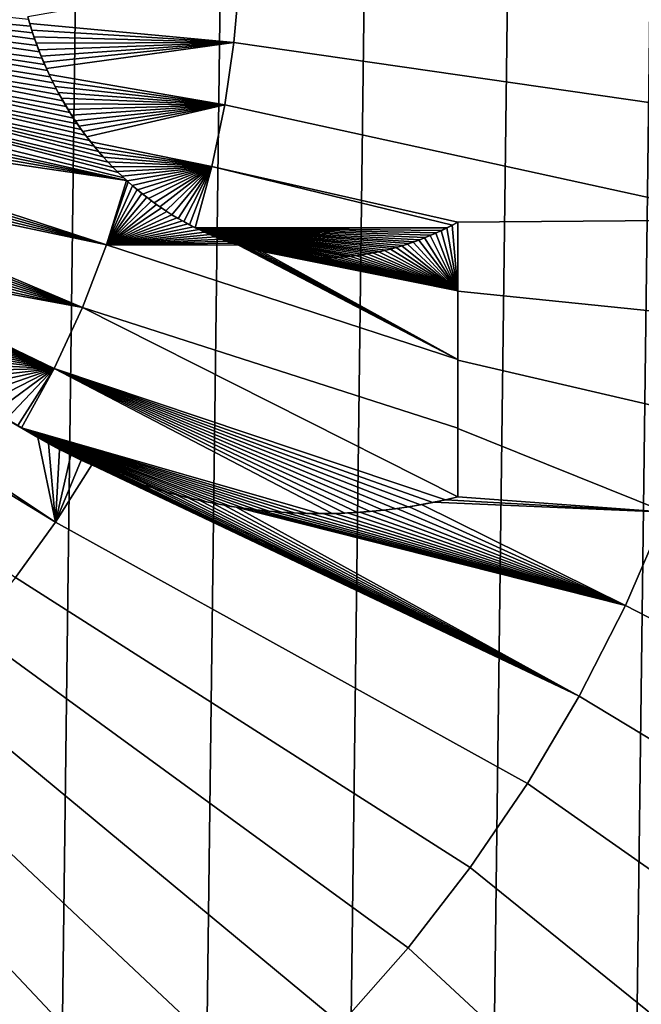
# Model space of a CAD drawing. Header units: metres. Extents: x -109 to 109, y -342 to 66.
# Tile 314 of 512: x 2.52 to 4.34, y -10.75 to -7.87. Entities that reach past the tile are written whole.
import ezdxf

# ---------------------------------------------------------------- set-up
doc = ezdxf.new("R2010")
doc.units = ezdxf.units.M
doc.layers.add('solid_K_24_62_16_000B91', color=7, linetype='CONTINUOUS')

msp = doc.modelspace()

# ---------------------------------------------------------------- linework, layer by layer
at = {"layer": 'solid_K_24_62_16_000B91'}
for points in [[(2.565308, 16.805328, -67), (2.139079, -16.864885, -67), (1.711715, -16.913599, -67), (2.139055, 16.864889, -67)], [(2.990326, 16.734932, -67), (2.565332, -16.805325, -67), (2.139079, -16.864885, -67), (2.565308, 16.805328, -67)], [(3.413546, 16.653755, -67), (2.99035, -16.734928, -67), (2.565332, -16.805325, -67), (2.990326, 16.734932, -67)], [(3.834734, 16.561848, -67), (3.413569, -16.653751, -67), (2.99035, -16.734928, -67), (3.413546, 16.653755, -67)], [(4.253493, 16.459272, -67), (3.834755, -16.561844, -67), (3.413569, -16.653751, -67), (3.834734, 16.561848, -67)], [(4.669421, 16.346148, -67), (4.253512, -16.459269, -67), (3.834755, -16.561844, -67), (4.253493, 16.459272, -67)], [(5.082287, 16.222525, -67), (4.669439, -16.346142, -67), (4.253512, -16.459269, -67), (4.669421, 16.346148, -67)], [(2.545325, -7.878257, 85.444351), (3.143776, -7.933748, 85.401207), (3.159942, -7.749655, 85.401207), (2.539663, -7.858493, 85.444862)], [(4.705186, -8.159335, 85.244499), (4.733225, -7.862721, 85.244499), (3.159942, -7.749655, 85.401207), (3.143776, -7.933748, 85.401207)], [(1.716423, -7.807602, 85.569145), (2.547706, -7.886175, 85.524307), (2.542026, -7.866946, 85.524818), (1.712603, -7.777625, 85.569481)], [(1.72075, -7.837497, 85.568764), (2.566771, -7.942921, 85.522591), (2.56007, -7.924152, 85.523193), (1.716423, -7.807602, 85.569145)], [(1.716423, -7.807602, 85.569145), (2.56007, -7.924152, 85.523193), (2.553721, -7.905245, 85.523766)], [(1.716423, -7.807602, 85.569145), (2.553721, -7.905245, 85.523766), (2.547706, -7.886175, 85.524307)], [(1.725556, -7.867239, 85.568344), (2.581184, -7.979988, 85.521294), (2.573812, -7.961539, 85.521957), (1.72075, -7.837497, 85.568764)], [(1.72075, -7.837497, 85.568764), (2.573812, -7.961539, 85.521957), (2.566771, -7.942921, 85.522591)], [(1.730858, -7.896859, 85.567879), (2.605332, -8.034372, 85.519127), (2.59694, -8.0164, 85.519882), (1.725556, -7.867239, 85.568344)], [(1.725556, -7.867239, 85.568344), (2.59694, -8.0164, 85.519882), (2.588889, -7.998271, 85.520599)], [(1.725556, -7.867239, 85.568344), (2.588889, -7.998271, 85.520599), (2.581184, -7.979988, 85.521294)], [(2.547706, -7.886175, 85.524307), (2.545325, -7.878257, 85.444351), (2.539663, -7.858493, 85.444862), (2.542026, -7.866946, 85.524818)], [(2.545325, -7.878257, 85.444351), (2.551311, -7.897781, 85.44381), (3.143776, -7.933748, 85.401207)], [(2.553721, -7.905245, 85.523766), (2.551311, -7.897781, 85.44381), (2.545325, -7.878257, 85.444351), (2.547706, -7.886175, 85.524307)], [(1.736659, -7.926381, 85.567375), (2.623138, -8.06983, 85.517532), (2.614062, -8.052178, 85.518341), (1.730858, -7.896859, 85.567879)], [(1.730858, -7.896859, 85.567879), (2.614062, -8.052178, 85.518341), (2.605332, -8.034372, 85.519127)], [(2.551311, -7.897781, 85.44381), (2.55766, -7.917109, 85.443237), (3.143776, -7.933748, 85.401207)], [(2.56007, -7.924152, 85.523193), (2.55766, -7.917109, 85.443237), (2.551311, -7.897781, 85.44381), (2.553721, -7.905245, 85.523766)], [(1.742938, -7.955772, 85.566826), (2.652467, -8.121814, 85.514908), (2.642344, -8.10466, 85.515808), (1.736659, -7.926381, 85.567375)], [(1.736659, -7.926381, 85.567375), (2.642344, -8.10466, 85.515808), (2.632566, -8.087328, 85.516685)], [(1.736659, -7.926381, 85.567375), (2.632566, -8.087328, 85.516685), (2.623138, -8.06983, 85.517532)], [(2.55766, -7.917109, 85.443237), (2.564343, -7.936217, 85.442642), (3.143776, -7.933748, 85.401207)], [(2.566771, -7.942921, 85.522591), (2.564343, -7.936217, 85.442642), (2.55766, -7.917109, 85.443237), (2.56007, -7.924152, 85.523193)], [(2.564343, -7.936217, 85.442642), (2.571326, -7.955079, 85.442009), (3.143776, -7.933748, 85.401207)], [(2.573812, -7.961539, 85.521957), (2.571326, -7.955079, 85.442009), (2.564343, -7.936217, 85.442642), (2.566771, -7.942921, 85.522591)], [(2.571326, -7.955079, 85.442009), (2.578607, -7.973679, 85.441353), (3.143776, -7.933748, 85.401207)], [(2.578607, -7.973679, 85.441353), (2.586216, -7.992041, 85.440666), (3.143776, -7.933748, 85.401207)], [(2.586216, -7.992041, 85.440666), (2.594135, -8.01017, 85.439957), (3.143776, -7.933748, 85.401207)], [(2.602343, -8.028071, 85.439217), (3.116895, -8.116584, 85.401207), (3.143776, -7.933748, 85.401207), (2.594135, -8.01017, 85.439957)], [(4.658579, -8.453604, 85.244499), (4.705186, -8.159335, 85.244499), (3.143776, -7.933748, 85.401207), (3.116895, -8.116584, 85.401207)], [(1.749711, -7.985054, 85.566231), (2.684976, -8.172243, 85.512001), (2.673763, -8.155594, 85.513), (1.742938, -7.955772, 85.566826)], [(1.742938, -7.955772, 85.566826), (2.673763, -8.155594, 85.513), (2.662935, -8.138788, 85.513969)], [(1.742938, -7.955772, 85.566826), (2.662935, -8.138788, 85.513969), (2.652467, -8.121814, 85.514908)], [(2.581184, -7.979988, 85.521294), (2.578607, -7.973679, 85.441353), (2.571326, -7.955079, 85.442009), (2.573812, -7.961539, 85.521957)], [(1.756992, -8.014265, 85.565598), (2.720994, -8.221306, 85.508789), (2.708588, -8.205102, 85.509895), (1.749711, -7.985054, 85.566231)], [(1.749711, -7.985054, 85.566231), (2.708588, -8.205102, 85.509895), (2.696589, -8.188747, 85.510963)], [(1.749711, -7.985054, 85.566231), (2.696589, -8.188747, 85.510963), (2.684976, -8.172243, 85.512001)], [(2.588889, -7.998271, 85.520599), (2.586216, -7.992041, 85.440666), (2.578607, -7.973679, 85.441353), (2.581184, -7.979988, 85.521294)], [(2.59694, -8.0164, 85.519882), (2.594135, -8.01017, 85.439957), (2.586216, -7.992041, 85.440666), (2.588889, -7.998271, 85.520599)], [(1.764781, -8.043429, 85.564919), (2.775104, -8.284603, 85.503983), (2.760894, -8.269011, 85.505241), (1.756992, -8.014265, 85.565598)], [(1.756992, -8.014265, 85.565598), (2.760894, -8.269011, 85.505241), (2.747144, -8.253251, 85.50647)], [(1.756992, -8.014265, 85.565598), (2.747144, -8.253251, 85.50647), (2.733839, -8.237353, 85.507652)], [(1.756992, -8.014265, 85.565598), (2.733839, -8.237353, 85.507652), (2.720994, -8.221306, 85.508789)], [(2.605332, -8.034372, 85.519127), (2.602343, -8.028071, 85.439217), (2.594135, -8.01017, 85.439957), (2.59694, -8.0164, 85.519882)], [(1.773089, -8.072563, 85.564194), (2.820712, -8.330228, 85.499947), (2.804997, -8.315195, 85.501335), (1.764781, -8.043429, 85.564919)], [(1.764781, -8.043429, 85.564919), (2.804997, -8.315195, 85.501335), (2.789795, -8.299995, 85.502678)], [(1.764781, -8.043429, 85.564919), (2.789795, -8.299995, 85.502678), (2.775104, -8.284603, 85.503983)], [(2.602343, -8.028071, 85.439217), (2.610853, -8.045748, 85.438454), (3.116895, -8.116584, 85.401207)], [(2.614062, -8.052178, 85.518341), (2.610853, -8.045748, 85.438454), (2.602343, -8.028071, 85.439217), (2.605332, -8.034372, 85.519127)], [(2.610853, -8.045748, 85.438454), (2.619678, -8.063199, 85.43766), (3.116895, -8.116584, 85.401207)], [(2.623138, -8.06983, 85.517532), (2.619678, -8.063199, 85.43766), (2.610853, -8.045748, 85.438454), (2.614062, -8.052178, 85.518341)], [(1.781939, -8.101695, 85.563416), (2.829129, -8.338005, 85.499199), (2.820712, -8.330228, 85.499947), (1.773089, -8.072563, 85.564194)], [(2.619678, -8.063199, 85.43766), (2.628801, -8.080424, 85.436844), (3.116895, -8.116584, 85.401207)], [(2.632566, -8.087328, 85.516685), (2.628801, -8.080424, 85.436844), (2.619678, -8.063199, 85.43766), (2.623138, -8.06983, 85.517532)], [(2.628801, -8.080424, 85.436844), (2.638205, -8.097422, 85.435997), (3.116895, -8.116584, 85.401207)], [(2.642344, -8.10466, 85.515808), (2.638205, -8.097422, 85.435997), (2.628801, -8.080424, 85.436844), (2.632566, -8.087328, 85.516685)], [(1.791344, -8.130849, 85.562599), (2.829129, -8.338005, 85.499199), (1.781939, -8.101695, 85.563416)], [(2.638205, -8.097422, 85.435997), (2.647902, -8.114185, 85.435127), (3.116895, -8.116584, 85.401207)], [(2.652467, -8.121814, 85.514908), (2.647902, -8.114185, 85.435127), (2.638205, -8.097422, 85.435997), (2.642344, -8.10466, 85.515808)], [(1.801305, -8.160034, 85.561729), (2.829129, -8.338005, 85.499199), (1.791344, -8.130849, 85.562599)], [(2.647902, -8.114185, 85.435127), (2.657902, -8.130722, 85.434235), (3.116895, -8.116584, 85.401207)], [(2.662935, -8.138788, 85.513969), (2.657902, -8.130722, 85.434235), (2.647902, -8.114185, 85.435127), (2.652467, -8.121814, 85.514908)], [(2.657902, -8.130722, 85.434235), (2.668203, -8.14704, 85.433311), (3.116895, -8.116584, 85.401207)], [(2.673763, -8.155594, 85.513), (2.668203, -8.14704, 85.433311), (2.657902, -8.130722, 85.434235), (2.662935, -8.138788, 85.513969)], [(2.668203, -8.14704, 85.433311), (2.6788, -8.163153, 85.432365), (3.116895, -8.116584, 85.401207)], [(2.6788, -8.163153, 85.432365), (2.689708, -8.179056, 85.431389), (3.116895, -8.116584, 85.401207)], [(2.689708, -8.179056, 85.431389), (2.700928, -8.194745, 85.430389), (3.116895, -8.116584, 85.401207)], [(2.700928, -8.194745, 85.430389), (2.712452, -8.210214, 85.429359), (3.116895, -8.116584, 85.401207)], [(2.724274, -8.225458, 85.428307), (3.07939, -8.29754, 85.401207), (3.116895, -8.116584, 85.401207), (2.712452, -8.210214, 85.429359)], [(3.116895, -8.116584, 85.401207), (3.07939, -8.29754, 85.401207), (3.8, -8.460738, 85.335663), (4.658579, -8.453604, 85.244499)], [(1.811877, -8.189303, 85.560806), (2.829129, -8.338005, 85.499199), (1.801305, -8.160034, 85.561729)], [(2.684976, -8.172243, 85.512001), (2.6788, -8.163153, 85.432365), (2.668203, -8.14704, 85.433311), (2.673763, -8.155594, 85.513)], [(2.696589, -8.188747, 85.510963), (2.689708, -8.179056, 85.431389), (2.6788, -8.163153, 85.432365), (2.684976, -8.172243, 85.512001)], [(1.823086, -8.218696, 85.55983), (2.770736, -8.526599, 85.499199), (2.829129, -8.338005, 85.499199), (1.811877, -8.189303, 85.560806)], [(2.708588, -8.205102, 85.509895), (2.700928, -8.194745, 85.430389), (2.689708, -8.179056, 85.431389), (2.696589, -8.188747, 85.510963)], [(2.708588, -8.205102, 85.509895), (2.712452, -8.210214, 85.429359), (2.700928, -8.194745, 85.430389)], [(2.770736, -8.526599, 85.499199), (1.823086, -8.218696, 85.55983), (1.834926, -8.248214, 85.558792)], [(2.708588, -8.205102, 85.509895), (2.720994, -8.221306, 85.508789), (2.724274, -8.225458, 85.428307), (2.712452, -8.210214, 85.429359)], [(2.720994, -8.221306, 85.508789), (2.733839, -8.237353, 85.507652), (2.736407, -8.240475, 85.427223), (2.724274, -8.225458, 85.428307)], [(2.724274, -8.225458, 85.428307), (2.736407, -8.240475, 85.427223), (3.07939, -8.29754, 85.401207)], [(2.770736, -8.526599, 85.499199), (1.834926, -8.248214, 85.558792), (1.847482, -8.277902, 85.557701)], [(2.733839, -8.237353, 85.507652), (2.747144, -8.253251, 85.50647), (2.748855, -8.255265, 85.426109), (2.736407, -8.240475, 85.427223)], [(2.736407, -8.240475, 85.427223), (2.748855, -8.255265, 85.426109), (3.07939, -8.29754, 85.401207)], [(2.747144, -8.253251, 85.50647), (2.760894, -8.269011, 85.505241), (2.761624, -8.269833, 85.424973), (2.748855, -8.255265, 85.426109)], [(2.770736, -8.526599, 85.499199), (1.847482, -8.277902, 85.557701), (1.860746, -8.307753, 85.556541)], [(2.748855, -8.255265, 85.426109), (2.761624, -8.269833, 85.424973), (3.07939, -8.29754, 85.401207)], [(2.760894, -8.269011, 85.505241), (2.775104, -8.284603, 85.503983), (2.774704, -8.284166, 85.423813), (2.761624, -8.269833, 85.424973)], [(2.761624, -8.269833, 85.424973), (2.774704, -8.284166, 85.423813), (3.07939, -8.29754, 85.401207)], [(2.770736, -8.526599, 85.499199), (1.860746, -8.307753, 85.556541), (1.87475, -8.337805, 85.555321)], [(2.774704, -8.284166, 85.423813), (2.788085, -8.29825, 85.422623), (3.07939, -8.29754, 85.401207)], [(2.789795, -8.299995, 85.502678), (2.788085, -8.29825, 85.422623), (2.774704, -8.284166, 85.423813), (2.775104, -8.284603, 85.503983)], [(2.788085, -8.29825, 85.422623), (2.801823, -8.312116, 85.421402), (3.07939, -8.29754, 85.401207)], [(2.804997, -8.315195, 85.501335), (2.801823, -8.312116, 85.421402), (2.788085, -8.29825, 85.422623), (2.789795, -8.299995, 85.502678)], [(2.801823, -8.312116, 85.421402), (2.815977, -8.325798, 85.420151), (3.07939, -8.29754, 85.401207)], [(2.820712, -8.330228, 85.499947), (2.815977, -8.325798, 85.420151), (2.801823, -8.312116, 85.421402), (2.804997, -8.315195, 85.501335)], [(2.815977, -8.325798, 85.420151), (2.830583, -8.339328, 85.418854), (3.07939, -8.29754, 85.401207)], [(2.830583, -8.339328, 85.418854), (2.845615, -8.352684, 85.417526), (3.07939, -8.29754, 85.401207)], [(2.845615, -8.352684, 85.417526), (2.861062, -8.365821, 85.416161), (3.07939, -8.29754, 85.401207)], [(2.861062, -8.365821, 85.416161), (2.876915, -8.378689, 85.414757), (3.07939, -8.29754, 85.401207)], [(2.876915, -8.378689, 85.414757), (2.893194, -8.391296, 85.413322), (3.07939, -8.29754, 85.401207)], [(2.893194, -8.391296, 85.413322), (2.909903, -8.40365, 85.41185), (3.07939, -8.29754, 85.401207)], [(2.909903, -8.40365, 85.41185), (2.92701, -8.415698, 85.410339), (3.07939, -8.29754, 85.401207)], [(2.92701, -8.415698, 85.410339), (2.944483, -8.427387, 85.408806), (3.07939, -8.29754, 85.401207)], [(2.944483, -8.427387, 85.408806), (2.96236, -8.438734, 85.407234), (3.07939, -8.29754, 85.401207)], [(2.96236, -8.438734, 85.407234), (2.980635, -8.44973, 85.405624), (3.07939, -8.29754, 85.401207)], [(2.980635, -8.44973, 85.405624), (2.997054, -8.459105, 85.40419), (3.07939, -8.29754, 85.401207)], [(2.997054, -8.459105, 85.40419), (3.013717, -8.46814, 85.402725), (3.07939, -8.29754, 85.401207)], [(3.013717, -8.46814, 85.402725), (3.030691, -8.476851, 85.401245), (3.07939, -8.29754, 85.401207)], [(3.07939, -8.29754, 85.401207), (3.030691, -8.476851, 85.401245), (3.768701, -8.477171, 85.338264), (3.7844, -8.469133, 85.33696)], [(3.07939, -8.29754, 85.401207), (3.7844, -8.469133, 85.33696), (3.8, -8.460738, 85.335663)], [(2.770736, -8.526599, 85.499199), (1.87475, -8.337805, 85.555321), (1.889669, -8.368189, 85.554016), (2.699745, -8.710861, 85.499199)], [(2.770736, -8.526599, 85.499199), (2.833625, -8.342082, 85.498802), (2.829129, -8.338005, 85.499199)], [(2.833625, -8.342082, 85.498802), (2.830583, -8.339328, 85.418854), (2.815977, -8.325798, 85.420151), (2.829129, -8.338005, 85.499199)], [(2.820712, -8.330228, 85.499947), (2.829129, -8.338005, 85.499199), (2.815977, -8.325798, 85.420151)], [(2.846817, -8.353736, 85.497635), (2.845615, -8.352684, 85.417526), (2.830583, -8.339328, 85.418854), (2.833625, -8.342082, 85.498802)], [(2.699745, -8.710861, 85.499199), (1.889669, -8.368189, 85.554016), (1.905452, -8.398909, 85.552643)], [(2.770736, -8.526599, 85.499199), (2.846817, -8.353736, 85.497635), (2.833625, -8.342082, 85.498802)], [(2.770736, -8.526599, 85.499199), (2.860276, -8.365156, 85.496445), (2.846817, -8.353736, 85.497635)], [(2.770736, -8.526599, 85.499199), (2.874045, -8.376388, 85.495232), (2.860276, -8.365156, 85.496445)], [(2.846817, -8.353736, 85.497635), (2.860276, -8.365156, 85.496445), (2.861062, -8.365821, 85.416161), (2.845615, -8.352684, 85.417526)], [(2.860276, -8.365156, 85.496445), (2.874045, -8.376388, 85.495232), (2.861062, -8.365821, 85.416161)], [(2.88811, -8.387415, 85.493996), (2.876915, -8.378689, 85.414757), (2.861062, -8.365821, 85.416161), (2.874045, -8.376388, 85.495232)], [(2.569478, -9.09186, 85.414818), (1.354883, -8.383808, 85.495308), (1.302306, -8.464024, 85.495331), (2.620873, -9.339863, 85.401207)], [(2.538791, -9.073746, 85.417473), (2.508859, -9.055223, 85.420067), (1.354883, -8.383808, 85.495308)], [(2.569478, -9.09186, 85.414818), (2.538791, -9.073746, 85.417473), (1.354883, -8.383808, 85.495308)], [(2.699745, -8.710861, 85.499199), (1.905452, -8.398909, 85.552643), (1.922195, -8.430008, 85.551178)], [(2.770736, -8.526599, 85.499199), (2.88811, -8.387415, 85.493996), (2.874045, -8.376388, 85.495232)], [(2.770736, -8.526599, 85.499199), (2.90244, -8.398207, 85.492729), (2.88811, -8.387415, 85.493996)], [(2.770736, -8.526599, 85.499199), (2.917008, -8.40873, 85.491455), (2.90244, -8.398207, 85.492729)], [(2.90244, -8.398207, 85.492729), (2.893194, -8.391296, 85.413322), (2.876915, -8.378689, 85.414757), (2.88811, -8.387415, 85.493996)], [(2.917008, -8.40873, 85.491455), (2.909903, -8.40365, 85.41185), (2.893194, -8.391296, 85.413322), (2.90244, -8.398207, 85.492729)], [(2.770736, -8.526599, 85.499199), (2.931814, -8.41897, 85.49015), (2.917008, -8.40873, 85.491455)], [(2.770736, -8.526599, 85.499199), (2.946921, -8.428958, 85.488823), (2.931814, -8.41897, 85.49015)], [(2.931814, -8.41897, 85.49015), (2.92701, -8.415698, 85.410339), (2.909903, -8.40365, 85.41185), (2.917008, -8.40873, 85.491455)], [(2.946921, -8.428958, 85.488823), (2.944483, -8.427387, 85.408806), (2.92701, -8.415698, 85.410339), (2.931814, -8.41897, 85.49015)], [(2.946921, -8.428958, 85.488823), (2.96228, -8.438668, 85.48748), (2.96236, -8.438734, 85.407234), (2.944483, -8.427387, 85.408806)], [(2.699745, -8.710861, 85.499199), (1.922195, -8.430008, 85.551178), (1.940143, -8.461617, 85.549622)], [(2.770736, -8.526599, 85.499199), (2.96228, -8.438668, 85.48748), (2.946921, -8.428958, 85.488823)], [(2.770736, -8.526599, 85.499199), (2.977833, -8.448069, 85.486115), (2.96228, -8.438668, 85.48748)], [(2.770736, -8.526599, 85.499199), (2.993524, -8.457129, 85.484741), (2.977833, -8.448069, 85.486115)], [(2.96228, -8.438668, 85.48748), (2.977833, -8.448069, 85.486115), (2.96236, -8.438734, 85.407234)], [(2.993524, -8.457129, 85.484741), (2.980635, -8.44973, 85.405624), (2.96236, -8.438734, 85.407234), (2.977833, -8.448069, 85.486115)], [(3.009368, -8.465835, 85.483353), (2.997054, -8.459105, 85.40419), (2.980635, -8.44973, 85.405624), (2.993524, -8.457129, 85.484741)], [(4.658579, -8.453604, 85.244499), (3.8, -8.460738, 85.335663), (3.8, -8.663136, 85.330589), (4.593586, -8.744365, 85.244499)], [(1.302306, -8.464024, 85.495331), (1.287484, -8.526368, 85.494362), (2.620873, -9.339863, 85.401207)], [(2.699745, -8.710861, 85.499199), (1.940143, -8.461617, 85.549622), (1.959207, -8.493759, 85.547958)], [(2.770736, -8.526599, 85.499199), (3.009368, -8.465835, 85.483353), (2.993524, -8.457129, 85.484741)], [(2.770736, -8.526599, 85.499199), (3.025426, -8.474202, 85.481956), (3.009368, -8.465835, 85.483353)], [(2.770736, -8.526599, 85.499199), (3.041643, -8.482221, 85.480537), (3.025426, -8.474202, 85.481956)], [(2.770736, -8.526599, 85.499199), (3.057965, -8.48988, 85.479118), (3.041643, -8.482221, 85.480537)], [(3.025426, -8.474202, 85.481956), (3.013717, -8.46814, 85.402725), (2.997054, -8.459105, 85.40419), (3.009368, -8.465835, 85.483353)], [(3.041643, -8.482221, 85.480537), (3.030691, -8.476851, 85.401245), (3.013717, -8.46814, 85.402725), (3.025426, -8.474202, 85.481956)], [(3.030691, -8.476851, 85.401245), (3.752904, -8.484852, 85.339577), (3.768701, -8.477171, 85.338264)], [(3.030691, -8.476851, 85.401245), (3.737012, -8.492178, 85.340904), (3.752904, -8.484852, 85.339577)], [(3.030691, -8.476851, 85.401245), (3.721026, -8.499152, 85.342239), (3.737012, -8.492178, 85.340904)], [(3.030691, -8.476851, 85.401245), (3.704941, -8.505781, 85.343582), (3.721026, -8.499152, 85.342239)], [(3.030691, -8.476851, 85.401245), (3.688762, -8.512064, 85.344933), (3.704941, -8.505781, 85.343582)], [(3.030691, -8.476851, 85.401245), (3.672502, -8.517995, 85.346298), (3.688762, -8.512064, 85.344933)], [(3.030691, -8.476851, 85.401245), (3.656172, -8.52357, 85.347664), (3.672502, -8.517995, 85.346298)], [(3.030691, -8.476851, 85.401245), (3.639781, -8.528787, 85.349045), (3.656172, -8.52357, 85.347664)], [(3.030691, -8.476851, 85.401245), (3.623319, -8.533657, 85.350426), (3.639781, -8.528787, 85.349045)], [(3.030691, -8.476851, 85.401245), (3.60679, -8.538179, 85.351814), (3.623319, -8.533657, 85.350426)], [(3.030691, -8.476851, 85.401245), (3.590203, -8.54235, 85.35321), (3.60679, -8.538179, 85.351814)], [(3.030691, -8.476851, 85.401245), (3.573569, -8.546162, 85.354614), (3.590203, -8.54235, 85.35321)], [(3.030691, -8.476851, 85.401245), (3.55689, -8.549617, 85.356018), (3.573569, -8.546162, 85.354614)], [(3.030691, -8.476851, 85.401245), (3.540151, -8.55273, 85.357437), (3.55689, -8.549617, 85.356018)], [(3.030691, -8.476851, 85.401245), (3.523367, -8.555493, 85.358856), (3.540151, -8.55273, 85.357437)], [(3.030691, -8.476851, 85.401245), (3.506553, -8.557903, 85.360275), (3.523367, -8.555493, 85.358856)], [(3.030691, -8.476851, 85.401245), (3.489727, -8.559951, 85.361702), (3.506553, -8.557903, 85.360275)], [(3.030691, -8.476851, 85.401245), (3.472892, -8.561643, 85.363136), (3.489727, -8.559951, 85.361702)], [(3.030691, -8.476851, 85.401245), (3.456033, -8.562991, 85.364563), (3.472892, -8.561643, 85.363136)], [(3.030691, -8.476851, 85.401245), (3.43916, -8.563991, 85.366005), (3.456033, -8.562991, 85.364563)], [(3.030691, -8.476851, 85.401245), (3.422278, -8.564633, 85.367439), (3.43916, -8.563991, 85.366005)], [(3.030691, -8.476851, 85.401245), (3.405394, -8.564914, 85.368881), (3.422278, -8.564633, 85.367439)], [(3.030691, -8.476851, 85.401245), (3.388494, -8.564842, 85.370323), (3.405394, -8.564914, 85.368881)], [(3.030691, -8.476851, 85.401245), (3.371578, -8.564429, 85.371765), (3.388494, -8.564842, 85.370323)], [(3.030691, -8.476851, 85.401245), (3.354666, -8.563666, 85.373215), (3.371578, -8.564429, 85.371765)], [(3.030691, -8.476851, 85.401245), (3.337778, -8.562546, 85.374657), (3.354666, -8.563666, 85.373215)], [(3.030691, -8.476851, 85.401245), (3.320935, -8.561062, 85.376106), (3.337778, -8.562546, 85.374657)], [(3.030691, -8.476851, 85.401245), (3.304123, -8.559236, 85.377548), (3.320935, -8.561062, 85.376106)], [(3.030691, -8.476851, 85.401245), (3.043914, -8.483313, 85.400085), (3.304123, -8.559236, 85.377548)], [(3.041643, -8.482221, 85.480537), (3.043914, -8.483313, 85.400085), (3.030691, -8.476851, 85.401245)], [(3.041643, -8.482221, 85.480537), (3.057965, -8.48988, 85.479118), (3.057274, -8.489563, 85.398918), (3.043914, -8.483313, 85.400085)], [(3.043914, -8.483313, 85.400085), (3.287335, -8.557069, 85.37899), (3.304123, -8.559236, 85.377548)], [(3.043914, -8.483313, 85.400085), (3.057274, -8.489563, 85.398918), (3.287335, -8.557069, 85.37899)], [(3.73559, -8.492814, 85.421394), (3.751842, -8.485353, 85.420044), (3.752904, -8.484852, 85.339577), (3.737012, -8.492178, 85.340904)], [(3.8, -8.662289, 85.411011), (3.751842, -8.485353, 85.420044), (3.73559, -8.492814, 85.421394)], [(3.751842, -8.485353, 85.420044), (3.767996, -8.477522, 85.418701), (3.768701, -8.477171, 85.338264), (3.752904, -8.484852, 85.339577)], [(3.8, -8.662289, 85.411011), (3.767996, -8.477522, 85.418701), (3.751842, -8.485353, 85.420044)], [(3.767996, -8.477522, 85.418701), (3.784049, -8.469317, 85.417366), (3.7844, -8.469133, 85.33696), (3.768701, -8.477171, 85.338264)], [(3.8, -8.662289, 85.411011), (3.784049, -8.469317, 85.417366), (3.767996, -8.477522, 85.418701)], [(3.784049, -8.469317, 85.417366), (3.8, -8.460738, 85.416046), (3.8, -8.460738, 85.335663), (3.7844, -8.469133, 85.33696)], [(3.8, -8.662289, 85.411011), (3.8, -8.460738, 85.416046), (3.784049, -8.469317, 85.417366)], [(3.8, -8.460738, 85.416046), (3.8, -8.662289, 85.411011), (3.8, -8.663136, 85.330589), (3.8, -8.460738, 85.335663)], [(2.699745, -8.710861, 85.499199), (1.959207, -8.493759, 85.547958), (1.979535, -8.526424, 85.546188)], [(2.770736, -8.526599, 85.499199), (3.074333, -8.49717, 85.477692), (3.057965, -8.48988, 85.479118)], [(2.770736, -8.526599, 85.499199), (3.090777, -8.504073, 85.476257), (3.074333, -8.49717, 85.477692)], [(2.770736, -8.526599, 85.499199), (3.107325, -8.510587, 85.474823), (3.090777, -8.504073, 85.476257)], [(2.770736, -8.526599, 85.499199), (3.123957, -8.516725, 85.473381), (3.107325, -8.510587, 85.474823)], [(3.057274, -8.489563, 85.398918), (3.270579, -8.55455, 85.380432), (3.287335, -8.557069, 85.37899)], [(3.057274, -8.489563, 85.398918), (3.073195, -8.496659, 85.39753), (3.270579, -8.55455, 85.380432)], [(3.074333, -8.49717, 85.477692), (3.073195, -8.496659, 85.39753), (3.057274, -8.489563, 85.398918), (3.057965, -8.48988, 85.479118)], [(3.073195, -8.496659, 85.39753), (3.25386, -8.55167, 85.381874), (3.270579, -8.55455, 85.380432)], [(3.073195, -8.496659, 85.39753), (3.089188, -8.503409, 85.396141), (3.25386, -8.55167, 85.381874)], [(3.090777, -8.504073, 85.476257), (3.089188, -8.503409, 85.396141), (3.073195, -8.496659, 85.39753), (3.074333, -8.49717, 85.477692)], [(3.089188, -8.503409, 85.396141), (3.23718, -8.548423, 85.383308), (3.25386, -8.55167, 85.381874)], [(3.089188, -8.503409, 85.396141), (3.105303, -8.50981, 85.394737), (3.23718, -8.548423, 85.383308)], [(3.107325, -8.510587, 85.474823), (3.105303, -8.50981, 85.394737), (3.089188, -8.503409, 85.396141), (3.090777, -8.504073, 85.476257)], [(3.105303, -8.50981, 85.394737), (3.220518, -8.544836, 85.38475), (3.23718, -8.548423, 85.383308)], [(3.105303, -8.50981, 85.394737), (3.203888, -8.540905, 85.386185), (3.220518, -8.544836, 85.38475)], [(3.105303, -8.50981, 85.394737), (3.121562, -8.515867, 85.393318), (3.203888, -8.540905, 85.386185)], [(3.123957, -8.516725, 85.473381), (3.121562, -8.515867, 85.393318), (3.105303, -8.50981, 85.394737), (3.107325, -8.510587, 85.474823)], [(3.669607, -8.519011, 85.426903), (3.686239, -8.513008, 85.425514), (3.688762, -8.512064, 85.344933), (3.672502, -8.517995, 85.346298)], [(3.8, -8.662289, 85.411011), (3.686239, -8.513008, 85.425514), (3.669607, -8.519011, 85.426903)], [(3.686239, -8.513008, 85.425514), (3.702789, -8.506639, 85.424126), (3.704941, -8.505781, 85.343582), (3.688762, -8.512064, 85.344933)], [(3.8, -8.662289, 85.411011), (3.702789, -8.506639, 85.424126), (3.686239, -8.513008, 85.425514)], [(3.702789, -8.506639, 85.424126), (3.719242, -8.499907, 85.42276), (3.721026, -8.499152, 85.342239), (3.704941, -8.505781, 85.343582)], [(3.8, -8.662289, 85.411011), (3.719242, -8.499907, 85.42276), (3.702789, -8.506639, 85.424126)], [(3.719242, -8.499907, 85.42276), (3.73559, -8.492814, 85.421394), (3.737012, -8.492178, 85.340904), (3.721026, -8.499152, 85.342239)], [(3.8, -8.662289, 85.411011), (3.73559, -8.492814, 85.421394), (3.719242, -8.499907, 85.42276)], [(1.264998, -8.620941, 85.492691), (2.503513, -9.501883, 85.401207), (2.620873, -9.339863, 85.401207), (1.287484, -8.526368, 85.494362)], [(2.699745, -8.710861, 85.499199), (1.979535, -8.526424, 85.546188), (2.001366, -8.559641, 85.544289)], [(2.699745, -8.710861, 85.499199), (3.8, -9.064824, 85.397903), (3.8, -8.863656, 85.404961), (2.770736, -8.526599, 85.499199)], [(2.770736, -8.526599, 85.499199), (3.140652, -8.522499, 85.471931), (3.123957, -8.516725, 85.473381)], [(2.770736, -8.526599, 85.499199), (3.15739, -8.527922, 85.470482), (3.140652, -8.522499, 85.471931)], [(2.770736, -8.526599, 85.499199), (3.8, -8.863656, 85.404961), (3.15739, -8.527922, 85.470482)], [(3.121562, -8.515867, 85.393318), (3.187308, -8.536619, 85.387619), (3.203888, -8.540905, 85.386185)], [(3.121562, -8.515867, 85.393318), (3.137925, -8.521581, 85.391899), (3.187308, -8.536619, 85.387619)], [(3.140652, -8.522499, 85.471931), (3.137925, -8.521581, 85.391899), (3.121562, -8.515867, 85.393318), (3.123957, -8.516725, 85.473381)], [(3.137925, -8.521581, 85.391899), (3.154348, -8.526948, 85.390472), (3.187308, -8.536619, 85.387619)], [(3.15739, -8.527922, 85.470482), (3.154348, -8.526948, 85.390472), (3.137925, -8.521581, 85.391899), (3.140652, -8.522499, 85.471931)], [(3.154348, -8.526948, 85.390472), (3.170796, -8.531967, 85.389046), (3.187308, -8.536619, 85.387619)], [(3.174198, -8.532963, 85.469032), (3.170796, -8.531967, 85.389046), (3.154348, -8.526948, 85.390472), (3.15739, -8.527922, 85.470482)], [(3.8, -8.863656, 85.404961), (3.174198, -8.532963, 85.469032), (3.15739, -8.527922, 85.470482)], [(3.191077, -8.53762, 85.467567), (3.187308, -8.536619, 85.387619), (3.170796, -8.531967, 85.389046), (3.174198, -8.532963, 85.469032)], [(3.8, -8.863656, 85.404961), (3.191077, -8.53762, 85.467567), (3.174198, -8.532963, 85.469032)], [(3.208011, -8.541905, 85.46611), (3.203888, -8.540905, 85.386185), (3.187308, -8.536619, 85.387619), (3.191077, -8.53762, 85.467567)], [(3.8, -8.863656, 85.404961), (3.208011, -8.541905, 85.46611), (3.191077, -8.53762, 85.467567)], [(3.224984, -8.545833, 85.464645), (3.220518, -8.544836, 85.38475), (3.203888, -8.540905, 85.386185), (3.208011, -8.541905, 85.46611)], [(3.8, -8.863656, 85.404961), (3.224984, -8.545833, 85.464645), (3.208011, -8.541905, 85.46611)], [(3.60245, -8.539307, 85.432533), (3.590203, -8.54235, 85.35321), (3.573569, -8.546162, 85.354614), (3.58551, -8.543464, 85.433952)], [(3.8, -8.662289, 85.411011), (3.60245, -8.539307, 85.432533), (3.58551, -8.543464, 85.433952)], [(3.619334, -8.534781, 85.431114), (3.60679, -8.538179, 85.351814), (3.590203, -8.54235, 85.35321), (3.60245, -8.539307, 85.432533)], [(3.8, -8.662289, 85.411011), (3.619334, -8.534781, 85.431114), (3.60245, -8.539307, 85.432533)], [(3.636153, -8.529892, 85.429703), (3.623319, -8.533657, 85.350426), (3.60679, -8.538179, 85.351814), (3.619334, -8.534781, 85.431114)], [(3.8, -8.662289, 85.411011), (3.636153, -8.529892, 85.429703), (3.619334, -8.534781, 85.431114)], [(3.636153, -8.529892, 85.429703), (3.639781, -8.528787, 85.349045), (3.623319, -8.533657, 85.350426)], [(3.636153, -8.529892, 85.429703), (3.652908, -8.524639, 85.428299), (3.656172, -8.52357, 85.347664), (3.639781, -8.528787, 85.349045)], [(3.8, -8.662289, 85.411011), (3.652908, -8.524639, 85.428299), (3.636153, -8.529892, 85.429703)], [(3.652908, -8.524639, 85.428299), (3.669607, -8.519011, 85.426903), (3.672502, -8.517995, 85.346298), (3.656172, -8.52357, 85.347664)], [(3.8, -8.662289, 85.411011), (3.669607, -8.519011, 85.426903), (3.652908, -8.524639, 85.428299)], [(2.699745, -8.710861, 85.499199), (2.001366, -8.559641, 85.544289), (2.018667, -8.584964, 85.542778)], [(3.241985, -8.549408, 85.463181), (3.23718, -8.548423, 85.383308), (3.220518, -8.544836, 85.38475), (3.224984, -8.545833, 85.464645)], [(3.8, -8.662289, 85.411011), (3.241985, -8.549408, 85.463181), (3.224984, -8.545833, 85.464645)], [(3.8, -8.662289, 85.411011), (3.224984, -8.545833, 85.464645), (3.8, -8.863656, 85.404961)], [(3.259034, -8.552602, 85.461716), (3.25386, -8.55167, 85.381874), (3.23718, -8.548423, 85.383308), (3.241985, -8.549408, 85.463181)], [(3.8, -8.662289, 85.411011), (3.259034, -8.552602, 85.461716), (3.241985, -8.549408, 85.463181)], [(3.276128, -8.555418, 85.460251), (3.270579, -8.55455, 85.380432), (3.25386, -8.55167, 85.381874), (3.259034, -8.552602, 85.461716)], [(3.8, -8.662289, 85.411011), (3.276128, -8.555418, 85.460251), (3.259034, -8.552602, 85.461716)], [(3.293258, -8.557868, 85.458778), (3.287335, -8.557069, 85.37899), (3.270579, -8.55455, 85.380432), (3.276128, -8.555418, 85.460251)], [(3.8, -8.662289, 85.411011), (3.293258, -8.557868, 85.458778), (3.276128, -8.555418, 85.460251)], [(3.310418, -8.559962, 85.457306), (3.304123, -8.559236, 85.377548), (3.287335, -8.557069, 85.37899), (3.293258, -8.557868, 85.458778)], [(3.8, -8.662289, 85.411011), (3.310418, -8.559962, 85.457306), (3.293258, -8.557868, 85.458778)], [(3.327612, -8.5617, 85.455833), (3.320935, -8.561062, 85.376106), (3.304123, -8.559236, 85.377548), (3.310418, -8.559962, 85.457306)], [(3.8, -8.662289, 85.411011), (3.327612, -8.5617, 85.455833), (3.310418, -8.559962, 85.457306)], [(3.344857, -8.563058, 85.454361), (3.337778, -8.562546, 85.374657), (3.320935, -8.561062, 85.376106), (3.327612, -8.5617, 85.455833)], [(3.8, -8.662289, 85.411011), (3.344857, -8.563058, 85.454361), (3.327612, -8.5617, 85.455833)], [(3.362132, -8.564042, 85.452881), (3.354666, -8.563666, 85.373215), (3.337778, -8.562546, 85.374657), (3.344857, -8.563058, 85.454361)], [(3.8, -8.662289, 85.411011), (3.362132, -8.564042, 85.452881), (3.344857, -8.563058, 85.454361)], [(3.379414, -8.564662, 85.451408), (3.371578, -8.564429, 85.371765), (3.354666, -8.563666, 85.373215), (3.362132, -8.564042, 85.452881)], [(3.8, -8.662289, 85.411011), (3.379414, -8.564662, 85.451408), (3.362132, -8.564042, 85.452881)], [(3.396677, -8.564924, 85.449936), (3.388494, -8.564842, 85.370323), (3.371578, -8.564429, 85.371765), (3.379414, -8.564662, 85.451408)], [(3.8, -8.662289, 85.411011), (3.396677, -8.564924, 85.449936), (3.379414, -8.564662, 85.451408)], [(3.413922, -8.564821, 85.448471), (3.405394, -8.564914, 85.368881), (3.388494, -8.564842, 85.370323), (3.396677, -8.564924, 85.449936)], [(3.8, -8.662289, 85.411011), (3.413922, -8.564821, 85.448471), (3.396677, -8.564924, 85.449936)], [(3.431165, -8.564339, 85.447006), (3.422278, -8.564633, 85.367439), (3.405394, -8.564914, 85.368881), (3.413922, -8.564821, 85.448471)], [(3.8, -8.662289, 85.411011), (3.431165, -8.564339, 85.447006), (3.413922, -8.564821, 85.448471)], [(3.4484, -8.563485, 85.445541), (3.43916, -8.563991, 85.366005), (3.422278, -8.564633, 85.367439), (3.431165, -8.564339, 85.447006)], [(3.8, -8.662289, 85.411011), (3.4484, -8.563485, 85.445541), (3.431165, -8.564339, 85.447006)], [(3.465621, -8.562266, 85.444077), (3.456033, -8.562991, 85.364563), (3.43916, -8.563991, 85.366005), (3.4484, -8.563485, 85.445541)], [(3.8, -8.662289, 85.411011), (3.465621, -8.562266, 85.444077), (3.4484, -8.563485, 85.445541)], [(3.482822, -8.56069, 85.442619), (3.472892, -8.561643, 85.363136), (3.456033, -8.562991, 85.364563), (3.465621, -8.562266, 85.444077)], [(3.8, -8.662289, 85.411011), (3.482822, -8.56069, 85.442619), (3.465621, -8.562266, 85.444077)], [(3.500018, -8.558743, 85.441162), (3.489727, -8.559951, 85.361702), (3.472892, -8.561643, 85.363136), (3.482822, -8.56069, 85.442619)], [(3.8, -8.662289, 85.411011), (3.500018, -8.558743, 85.441162), (3.482822, -8.56069, 85.442619)], [(3.517205, -8.556417, 85.439713), (3.506553, -8.557903, 85.360275), (3.489727, -8.559951, 85.361702), (3.500018, -8.558743, 85.441162)], [(3.8, -8.662289, 85.411011), (3.517205, -8.556417, 85.439713), (3.500018, -8.558743, 85.441162)], [(3.534363, -8.553721, 85.438263), (3.523367, -8.555493, 85.358856), (3.506553, -8.557903, 85.360275), (3.517205, -8.556417, 85.439713)], [(3.8, -8.662289, 85.411011), (3.534363, -8.553721, 85.438263), (3.517205, -8.556417, 85.439713)], [(3.551473, -8.550663, 85.436821), (3.540151, -8.55273, 85.357437), (3.523367, -8.555493, 85.358856), (3.534363, -8.553721, 85.438263)], [(3.8, -8.662289, 85.411011), (3.551473, -8.550663, 85.436821), (3.534363, -8.553721, 85.438263)], [(3.568517, -8.547249, 85.435387), (3.55689, -8.549617, 85.356018), (3.540151, -8.55273, 85.357437), (3.551473, -8.550663, 85.436821)], [(3.8, -8.662289, 85.411011), (3.568517, -8.547249, 85.435387), (3.551473, -8.550663, 85.436821)], [(3.58551, -8.543464, 85.433952), (3.573569, -8.546162, 85.354614), (3.55689, -8.549617, 85.356018), (3.568517, -8.547249, 85.435387)], [(3.8, -8.662289, 85.411011), (3.58551, -8.543464, 85.433952), (3.568517, -8.547249, 85.435387)], [(2.699745, -8.710861, 85.499199), (2.018667, -8.584964, 85.542778), (2.03681, -8.610574, 85.541199), (2.616517, -8.88993, 85.499199)], [(2.616517, -8.88993, 85.499199), (2.03681, -8.610574, 85.541199), (2.055873, -8.636392, 85.539543)], [(2.616517, -8.88993, 85.499199), (2.055873, -8.636392, 85.539543), (2.075904, -8.662423, 85.537804)], [(2.616517, -8.88993, 85.499199), (2.075904, -8.662423, 85.537804), (2.096871, -8.688723, 85.53598)], [(3.8, -8.662289, 85.411011), (3.8, -8.863656, 85.404961), (3.8, -8.864705, 85.324524), (3.8, -8.663136, 85.330589)], [(4.593586, -8.744365, 85.244499), (3.8, -8.663136, 85.330589), (3.8, -8.864705, 85.324524), (4.510465, -9.030471, 85.244499)], [(2.616517, -8.88993, 85.499199), (2.096871, -8.688723, 85.53598), (2.118777, -8.715155, 85.534073)], [(2.616517, -8.88993, 85.499199), (2.118777, -8.715155, 85.534073), (2.141634, -8.741575, 85.532089)], [(2.699745, -8.710861, 85.499199), (2.616517, -8.88993, 85.499199), (3.763736, -9.274424, 85.392906), (3.8, -9.2658, 85.389832)], [(2.699745, -8.710861, 85.499199), (3.8, -9.2658, 85.389832), (3.8, -9.064824, 85.397903)], [(2.616517, -8.88993, 85.499199), (2.141634, -8.741575, 85.532089), (2.165566, -8.768074, 85.530014)], [(2.616517, -8.88993, 85.499199), (2.165566, -8.768074, 85.530014), (2.190524, -8.794628, 85.527847)], [(2.616517, -8.88993, 85.499199), (2.190524, -8.794628, 85.527847), (2.216319, -8.820986, 85.525604)], [(2.616517, -8.88993, 85.499199), (2.216319, -8.820986, 85.525604), (2.242791, -8.846905, 85.523308)], [(2.616517, -8.88993, 85.499199), (2.242791, -8.846905, 85.523308), (2.270145, -8.872476, 85.520935)], [(2.616517, -8.88993, 85.499199), (2.270145, -8.872476, 85.520935), (2.298309, -8.897663, 85.518501)], [(3.8, -8.863656, 85.404961), (3.8, -9.064824, 85.397903), (3.8, -9.065556, 85.317451), (3.8, -8.864705, 85.324524)], [(4.409542, -9.310793, 85.244499), (4.510465, -9.030471, 85.244499), (3.8, -8.864705, 85.324524), (3.8, -9.065556, 85.317451)], [(2.616517, -8.88993, 85.499199), (2.298309, -8.897663, 85.518501), (2.327067, -8.922317, 85.516006)], [(2.616517, -8.88993, 85.499199), (2.327067, -8.922317, 85.516006), (2.356269, -8.946304, 85.513474)], [(2.616517, -8.88993, 85.499199), (2.356269, -8.946304, 85.513474), (2.386117, -8.969646, 85.510887)], [(2.616517, -8.88993, 85.499199), (2.386117, -8.969646, 85.510887), (2.416539, -8.992334, 85.508263)], [(2.616517, -8.88993, 85.499199), (2.416539, -8.992334, 85.508263), (2.447397, -9.014352, 85.505592)], [(2.616517, -8.88993, 85.499199), (2.447397, -9.014352, 85.505592), (2.478654, -9.035668, 85.502884)], [(2.616517, -8.88993, 85.499199), (2.478654, -9.035668, 85.502884), (2.510442, -9.056234, 85.500137)], [(2.616517, -8.88993, 85.499199), (2.510442, -9.056234, 85.500137), (2.521383, -9.063076, 85.499199)], [(2.616517, -8.88993, 85.499199), (2.521383, -9.063076, 85.499199), (3.395142, -9.314931, 85.424232), (3.432253, -9.314626, 85.421066)], [(2.616517, -8.88993, 85.499199), (3.432253, -9.314626, 85.421066), (3.469354, -9.313474, 85.417908)], [(2.616517, -8.88993, 85.499199), (3.469354, -9.313474, 85.417908), (3.50642, -9.311494, 85.414757)], [(2.616517, -8.88993, 85.499199), (3.50642, -9.311494, 85.414757), (3.543434, -9.308698, 85.411606)], [(2.616517, -8.88993, 85.499199), (3.543434, -9.308698, 85.411606), (3.580418, -9.305053, 85.408463)], [(2.616517, -8.88993, 85.499199), (3.580418, -9.305053, 85.408463), (3.617335, -9.300568, 85.405327)], [(2.616517, -8.88993, 85.499199), (3.617335, -9.300568, 85.405327), (3.654138, -9.295264, 85.402199)], [(2.616517, -8.88993, 85.499199), (3.654138, -9.295264, 85.402199), (3.690799, -9.289149, 85.399086)], [(2.616517, -8.88993, 85.499199), (3.690799, -9.289149, 85.399086), (3.727334, -9.282205, 85.395988)], [(2.616517, -8.88993, 85.499199), (3.727334, -9.282205, 85.395988), (3.763736, -9.274424, 85.392906)], [(2.521383, -9.063076, 85.499199), (2.510442, -9.056234, 85.500137), (2.508859, -9.055223, 85.420067), (2.538791, -9.073746, 85.417473)], [(2.542666, -9.076062, 85.49736), (2.521383, -9.063076, 85.499199), (2.538791, -9.073746, 85.417473)], [(2.575216, -9.095166, 85.494545), (2.521383, -9.063076, 85.499199), (2.542666, -9.076062, 85.49736)], [(2.608108, -9.113507, 85.491707), (2.521383, -9.063076, 85.499199), (2.575216, -9.095166, 85.494545)], [(2.641408, -9.131043, 85.488838), (2.521383, -9.063076, 85.499199), (2.608108, -9.113507, 85.491707)], [(2.67505, -9.14781, 85.485939), (2.521383, -9.063076, 85.499199), (2.641408, -9.131043, 85.488838)], [(2.708968, -9.163841, 85.483017), (2.521383, -9.063076, 85.499199), (2.67505, -9.14781, 85.485939)], [(2.743225, -9.179081, 85.480064), (2.521383, -9.063076, 85.499199), (2.708968, -9.163841, 85.483017)], [(2.777817, -9.19351, 85.477089), (2.521383, -9.063076, 85.499199), (2.743225, -9.179081, 85.480064)], [(2.812673, -9.207154, 85.474091), (2.521383, -9.063076, 85.499199), (2.777817, -9.19351, 85.477089)], [(2.847734, -9.220032, 85.471077), (2.521383, -9.063076, 85.499199), (2.812673, -9.207154, 85.474091)], [(2.88306, -9.23208, 85.46804), (2.521383, -9.063076, 85.499199), (2.847734, -9.220032, 85.471077)], [(2.918638, -9.243306, 85.464989), (2.521383, -9.063076, 85.499199), (2.88306, -9.23208, 85.46804)], [(2.954425, -9.25374, 85.461914), (2.521383, -9.063076, 85.499199), (2.918638, -9.243306, 85.464989)], [(2.990408, -9.263394, 85.458832), (2.521383, -9.063076, 85.499199), (2.954425, -9.25374, 85.461914)], [(3.026639, -9.272212, 85.455727), (2.521383, -9.063076, 85.499199), (2.990408, -9.263394, 85.458832)], [(3.063056, -9.280202, 85.452606), (2.521383, -9.063076, 85.499199), (3.026639, -9.272212, 85.455727)], [(3.099585, -9.287386, 85.449478), (2.521383, -9.063076, 85.499199), (3.063056, -9.280202, 85.452606)], [(3.136204, -9.293751, 85.446342), (2.521383, -9.063076, 85.499199), (3.099585, -9.287386, 85.449478)], [(3.172958, -9.29926, 85.443199), (2.521383, -9.063076, 85.499199), (3.136204, -9.293751, 85.446342)], [(3.209814, -9.303937, 85.440048), (2.521383, -9.063076, 85.499199), (3.172958, -9.29926, 85.443199)], [(3.246742, -9.307809, 85.43689), (2.521383, -9.063076, 85.499199), (3.209814, -9.303937, 85.440048)], [(3.283769, -9.310846, 85.433731), (2.521383, -9.063076, 85.499199), (3.246742, -9.307809, 85.43689)], [(3.320884, -9.313034, 85.430565), (2.521383, -9.063076, 85.499199), (3.283769, -9.310846, 85.433731)], [(3.358028, -9.314389, 85.427391), (2.521383, -9.063076, 85.499199), (3.320884, -9.313034, 85.430565)], [(3.395142, -9.314931, 85.424232), (2.521383, -9.063076, 85.499199), (3.358028, -9.314389, 85.427391)], [(2.575216, -9.095166, 85.494545), (2.542666, -9.076062, 85.49736), (2.538791, -9.073746, 85.417473), (2.569478, -9.09186, 85.414818)], [(3.8, -9.064824, 85.397903), (3.8, -9.2658, 85.389832), (3.8, -9.2658, 85.309395), (3.8, -9.065556, 85.317451)], [(4.409542, -9.310793, 85.244499), (3.8, -9.065556, 85.317451), (3.8, -9.2658, 85.309395)], [(2.6008, -9.109478, 85.412109), (2.569478, -9.09186, 85.414818), (2.620873, -9.339863, 85.401207)], [(2.608108, -9.113507, 85.491707), (2.575216, -9.095166, 85.494545), (2.569478, -9.09186, 85.414818), (2.6008, -9.109478, 85.412109)], [(2.632685, -9.126531, 85.409355), (2.6008, -9.109478, 85.412109), (2.620873, -9.339863, 85.401207)], [(2.641408, -9.131043, 85.488838), (2.608108, -9.113507, 85.491707), (2.6008, -9.109478, 85.412109), (2.632685, -9.126531, 85.409355)], [(2.665331, -9.143058, 85.40654), (2.632685, -9.126531, 85.409355), (2.620873, -9.339863, 85.401207)], [(2.696224, -9.157891, 85.40387), (2.665331, -9.143058, 85.40654), (2.620873, -9.339863, 85.401207)], [(2.67505, -9.14781, 85.485939), (2.641408, -9.131043, 85.488838), (2.632685, -9.126531, 85.409355), (2.665331, -9.143058, 85.40654)], [(2.708968, -9.163841, 85.483017), (2.67505, -9.14781, 85.485939), (2.665331, -9.143058, 85.40654), (2.696224, -9.157891, 85.40387)], [(2.696224, -9.157891, 85.40387), (2.620873, -9.339863, 85.401207), (2.727391, -9.172112, 85.401184)], [(4.155957, -9.849689, 85.244499), (2.727391, -9.172112, 85.401184), (2.620873, -9.339863, 85.401207), (4.004295, -10.106135, 85.244499)], [(2.743225, -9.179081, 85.480064), (2.708968, -9.163841, 85.483017), (2.696224, -9.157891, 85.40387), (2.727391, -9.172112, 85.401184)], [(4.155957, -9.849689, 85.244499), (2.751348, -9.182548, 85.399117), (2.727391, -9.172112, 85.401184)], [(2.743225, -9.179081, 85.480064), (2.727391, -9.172112, 85.401184), (2.751348, -9.182548, 85.399117)], [(2.777817, -9.19351, 85.477089), (2.743225, -9.179081, 85.480064), (2.751348, -9.182548, 85.399117), (2.775459, -9.192578, 85.397034)], [(4.155957, -9.849689, 85.244499), (2.775459, -9.192578, 85.397034), (2.751348, -9.182548, 85.399117)], [(4.155957, -9.849689, 85.244499), (2.799735, -9.202214, 85.394943), (2.775459, -9.192578, 85.397034)], [(2.812673, -9.207154, 85.474091), (2.777817, -9.19351, 85.477089), (2.775459, -9.192578, 85.397034), (2.799735, -9.202214, 85.394943)], [(4.155957, -9.849689, 85.244499), (2.833998, -9.215073, 85.391991), (2.799735, -9.202214, 85.394943)], [(2.847734, -9.220032, 85.471077), (2.812673, -9.207154, 85.474091), (2.799735, -9.202214, 85.394943), (2.833998, -9.215073, 85.391991)], [(4.155957, -9.849689, 85.244499), (2.868444, -9.227184, 85.389023), (2.833998, -9.215073, 85.391991)], [(2.88306, -9.23208, 85.46804), (2.847734, -9.220032, 85.471077), (2.833998, -9.215073, 85.391991), (2.868444, -9.227184, 85.389023)], [(4.155957, -9.849689, 85.244499), (2.903072, -9.238519, 85.38604), (2.868444, -9.227184, 85.389023)], [(2.918638, -9.243306, 85.464989), (2.88306, -9.23208, 85.46804), (2.868444, -9.227184, 85.389023), (2.903072, -9.238519, 85.38604)], [(4.155957, -9.849689, 85.244499), (2.937922, -9.24905, 85.383049), (2.903072, -9.238519, 85.38604)], [(2.954425, -9.25374, 85.461914), (2.918638, -9.243306, 85.464989), (2.903072, -9.238519, 85.38604), (2.937922, -9.24905, 85.383049)], [(4.155957, -9.849689, 85.244499), (2.97297, -9.258809, 85.380035), (2.937922, -9.24905, 85.383049)], [(2.990408, -9.263394, 85.458832), (2.954425, -9.25374, 85.461914), (2.937922, -9.24905, 85.383049), (2.97297, -9.258809, 85.380035)], [(4.155957, -9.849689, 85.244499), (3.008198, -9.267829, 85.377007), (2.97297, -9.258809, 85.380035)], [(3.026639, -9.272212, 85.455727), (2.990408, -9.263394, 85.458832), (2.97297, -9.258809, 85.380035), (3.008198, -9.267829, 85.377007)], [(4.155957, -9.849689, 85.244499), (3.04365, -9.276064, 85.373962), (3.008198, -9.267829, 85.377007)], [(3.063056, -9.280202, 85.452606), (3.026639, -9.272212, 85.455727), (3.008198, -9.267829, 85.377007), (3.04365, -9.276064, 85.373962)], [(4.155957, -9.849689, 85.244499), (3.079293, -9.283504, 85.370903), (3.04365, -9.276064, 85.373962)], [(3.099585, -9.287386, 85.449478), (3.063056, -9.280202, 85.452606), (3.04365, -9.276064, 85.373962), (3.079293, -9.283504, 85.370903)], [(4.155957, -9.849689, 85.244499), (3.115062, -9.290166, 85.367836), (3.079293, -9.283504, 85.370903)], [(3.136204, -9.293751, 85.446342), (3.099585, -9.287386, 85.449478), (3.079293, -9.283504, 85.370903), (3.115062, -9.290166, 85.367836)], [(4.155957, -9.849689, 85.244499), (3.150913, -9.296057, 85.364761), (3.115062, -9.290166, 85.367836)], [(3.172958, -9.29926, 85.443199), (3.136204, -9.293751, 85.446342), (3.115062, -9.290166, 85.367836), (3.150913, -9.296057, 85.364761)], [(3.654138, -9.295264, 85.402199), (3.657413, -9.29475, 85.32151), (3.69325, -9.288708, 85.318466), (3.690799, -9.289149, 85.399086)], [(4.291217, -9.584226, 85.244499), (3.69325, -9.288708, 85.318466), (3.657413, -9.29475, 85.32151)], [(3.690799, -9.289149, 85.399086), (3.69325, -9.288708, 85.318466), (3.728963, -9.281873, 85.31543), (3.727334, -9.282205, 85.395988)], [(4.291217, -9.584226, 85.244499), (4.409542, -9.310793, 85.244499), (3.728963, -9.281873, 85.31543), (3.69325, -9.288708, 85.318466)], [(3.727334, -9.282205, 85.395988), (3.728963, -9.281873, 85.31543), (3.764549, -9.274238, 85.312408), (3.763736, -9.274424, 85.392906)], [(4.409542, -9.310793, 85.244499), (3.764549, -9.274238, 85.312408), (3.728963, -9.281873, 85.31543)], [(3.8, -9.2658, 85.389832), (3.763736, -9.274424, 85.392906), (3.764549, -9.274238, 85.312408), (3.8, -9.2658, 85.309395)], [(4.409542, -9.310793, 85.244499), (3.8, -9.2658, 85.309395), (3.764549, -9.274238, 85.312408)], [(4.291217, -9.584226, 85.244499), (3.186888, -9.301134, 85.361671), (3.150913, -9.296057, 85.364761)], [(3.209814, -9.303937, 85.440048), (3.172958, -9.29926, 85.443199), (3.150913, -9.296057, 85.364761), (3.186888, -9.301134, 85.361671)], [(4.155957, -9.849689, 85.244499), (4.291217, -9.584226, 85.244499), (3.150913, -9.296057, 85.364761)], [(4.291217, -9.584226, 85.244499), (3.222967, -9.305411, 85.358589), (3.186888, -9.301134, 85.361671)], [(3.246742, -9.307809, 85.43689), (3.209814, -9.303937, 85.440048), (3.186888, -9.301134, 85.361671), (3.222967, -9.305411, 85.358589)], [(4.291217, -9.584226, 85.244499), (3.259111, -9.308908, 85.355492), (3.222967, -9.305411, 85.358589)], [(3.283769, -9.310846, 85.433731), (3.246742, -9.307809, 85.43689), (3.222967, -9.305411, 85.358589), (3.259111, -9.308908, 85.355492)], [(4.291217, -9.584226, 85.244499), (3.295324, -9.311621, 85.352394), (3.259111, -9.308908, 85.355492)], [(3.320884, -9.313034, 85.430565), (3.283769, -9.310846, 85.433731), (3.259111, -9.308908, 85.355492), (3.295324, -9.311621, 85.352394)], [(4.291217, -9.584226, 85.244499), (3.331623, -9.313517, 85.349289), (3.295324, -9.311621, 85.352394)], [(3.358028, -9.314389, 85.427391), (3.320884, -9.313034, 85.430565), (3.295324, -9.311621, 85.352394), (3.331623, -9.313517, 85.349289)], [(4.291217, -9.584226, 85.244499), (3.367952, -9.314613, 85.346184), (3.331623, -9.313517, 85.349289)], [(3.395142, -9.314931, 85.424232), (3.358028, -9.314389, 85.427391), (3.331623, -9.313517, 85.349289), (3.367952, -9.314613, 85.346184)], [(4.291217, -9.584226, 85.244499), (3.404253, -9.314929, 85.343086), (3.367952, -9.314613, 85.346184)], [(3.432253, -9.314626, 85.421066), (3.395142, -9.314931, 85.424232), (3.367952, -9.314613, 85.346184), (3.404253, -9.314929, 85.343086)], [(4.291217, -9.584226, 85.244499), (3.440534, -9.314443, 85.339989), (3.404253, -9.314929, 85.343086)], [(3.432253, -9.314626, 85.421066), (3.404253, -9.314929, 85.343086), (3.440534, -9.314443, 85.339989)], [(3.432253, -9.314626, 85.421066), (3.440534, -9.314443, 85.339989), (3.476801, -9.313146, 85.336891), (3.469354, -9.313474, 85.417908)], [(4.291217, -9.584226, 85.244499), (3.476801, -9.313146, 85.336891), (3.440534, -9.314443, 85.339989)], [(3.469354, -9.313474, 85.417908), (3.476801, -9.313146, 85.336891), (3.513032, -9.311054, 85.333801), (3.50642, -9.311494, 85.414757)], [(4.291217, -9.584226, 85.244499), (3.513032, -9.311054, 85.333801), (3.476801, -9.313146, 85.336891)], [(3.50642, -9.311494, 85.414757), (3.513032, -9.311054, 85.333801), (3.549211, -9.308183, 85.330719), (3.543434, -9.308698, 85.411606)], [(4.291217, -9.584226, 85.244499), (3.549211, -9.308183, 85.330719), (3.513032, -9.311054, 85.333801)], [(3.543434, -9.308698, 85.411606), (3.549211, -9.308183, 85.330719), (3.585357, -9.304502, 85.327644), (3.580418, -9.305053, 85.408463)], [(4.291217, -9.584226, 85.244499), (3.585357, -9.304502, 85.327644), (3.549211, -9.308183, 85.330719)], [(3.580418, -9.305053, 85.408463), (3.585357, -9.304502, 85.327644), (3.621439, -9.300019, 85.32457), (3.617335, -9.300568, 85.405327)], [(4.291217, -9.584226, 85.244499), (3.621439, -9.300019, 85.32457), (3.585357, -9.304502, 85.327644)], [(3.617335, -9.300568, 85.405327), (3.621439, -9.300019, 85.32457), (3.657413, -9.29475, 85.32151), (3.654138, -9.295264, 85.402199)], [(4.291217, -9.584226, 85.244499), (3.657413, -9.29475, 85.32151), (3.621439, -9.300019, 85.32457)], [(4.409542, -9.310793, 85.244499), (4.291217, -9.584226, 85.244499), (5.683034, -10.301737, 85.026184), (5.846706, -9.932001, 85.026184)], [(4.004295, -10.106135, 85.244499), (2.620873, -9.339863, 85.401207), (2.503513, -9.501883, 85.401207), (3.83683, -10.352552, 85.244499)], [(3.83683, -10.352552, 85.244499), (2.503513, -9.501883, 85.401207), (2.376152, -9.656165, 85.401207), (3.654223, -10.587968, 85.244499)], [(4.291217, -9.584226, 85.244499), (4.155957, -9.849689, 85.244499), (5.49601, -10.660227, 85.026184), (5.683034, -10.301737, 85.026184)], [(3.654223, -10.587968, 85.244499), (2.376152, -9.656165, 85.401207), (2.239299, -9.802094, 85.401207), (3.457194, -10.811454, 85.244499)], [(3.457194, -10.811454, 85.244499), (2.239299, -9.802094, 85.401207), (2.093501, -9.939086, 85.401207), (3.246521, -11.022126, 85.244499)], [(4.155957, -9.849689, 85.244499), (4.004295, -10.106135, 85.244499), (5.286402, -11.005999, 85.026184), (5.49601, -10.660227, 85.026184)], [(3.246521, -11.022126, 85.244499), (2.093501, -9.939086, 85.401207), (1.93934, -10.066594, 85.401207), (3.023036, -11.219155, 85.244499)], [(3.023036, -11.219155, 85.244499), (1.93934, -10.066594, 85.401207), (1.777432, -10.184109, 85.401207), (2.787621, -11.401762, 85.244499)], [(4.004295, -10.106135, 85.244499), (3.83683, -10.352552, 85.244499), (5.05507, -11.337629, 85.026184), (5.286402, -11.005999, 85.026184)], [(2.787621, -11.401762, 85.244499), (1.777432, -10.184109, 85.401207), (1.608424, -10.291161, 85.401207), (2.541203, -11.569227, 85.244499)], [(2.541203, -11.569227, 85.244499), (1.608424, -10.291161, 85.401207), (1.432991, -10.387322, 85.401207), (2.284757, -11.720889, 85.244499)], [(3.83683, -10.352552, 85.244499), (3.654223, -10.587968, 85.244499), (4.802967, -11.653757, 85.026184), (5.05507, -11.337629, 85.026184)], [(3.654223, -10.587968, 85.244499), (3.457194, -10.811454, 85.244499), (4.531126, -11.953083, 85.026184), (4.802967, -11.653757, 85.026184)]]:
    msp.add_3dface(points, dxfattribs=at)

doc.saveas('drawing.dxf')
